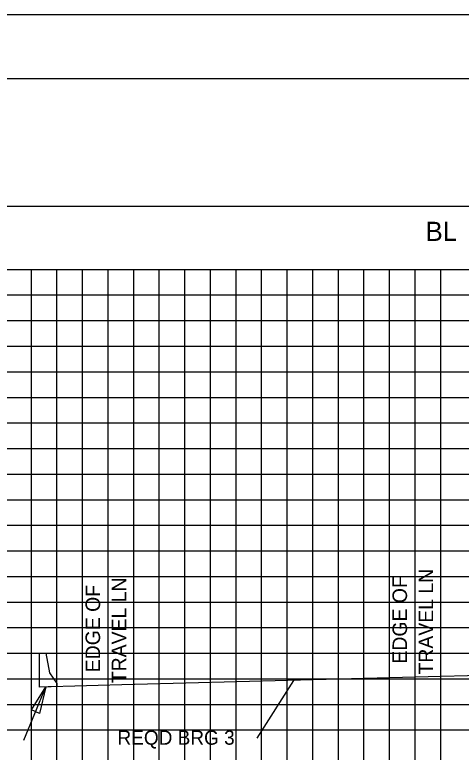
# Model space of a CAD drawing. Extents: x 1797809 to 2198143, y 249608 to 1237864.
# Drawn here: x 2196781.4 to 2196816.3, y 1237280.4 to 1237338 of the extents above; entities that cross this region are included whole.
import ezdxf

# ---------------------------------------------------------------- set-up
doc = ezdxf.new("R2010")
doc.units = 0
for name, color, linetype in [('3', 7, 'Continuous'), ('60', 7, 'Continuous'), ('Default', 7, 'Continuous'), ('DESIGN - TRAFFIC CONTROL PERMANENT - Signs', 7, 'Continuous'), ('GSCOLORFILL', 7, 'Continuous'), ('GSDIMS', 7, 'Continuous'), ('GSSHT', 7, 'Continuous'), ('Level 45', 7, 'Continuous'), ('Level 55', 7, 'Continuous')]:
    doc.layers.add(name, color=color, linetype=linetype)

msp = doc.modelspace()

# ---------------------------------------------------------------- linework, layer by layer
at = {"layer": '3'}
for p, q in [((2196814.707, 1237286.311), (2196814.707, 1237295.808)), ((2196790.717, 1237285.683), (2196790.717, 1237295.045)), ((2196800.359, 1237281.488), (2196803.211, 1237286.01)), ((2196782.113, 1237281.325), (2196783.835, 1237285.503))]:
    msp.add_line(p, q, dxfattribs=at)
at = {"layer": 'Default'}
msp.add_lwpolyline([(2196783.332, 1237285.489), (2196783.342, 1237288.137), (2196783.842, 1237288.137), (2196784.124, 1237286.609), (2196784.707, 1237285.776), (2196784.707, 1237285.525)], close=True, dxfattribs=at)
at = {"layer": 'DESIGN - TRAFFIC CONTROL PERMANENT - Signs'}
msp.add_lwpolyline([(2196827.081, 1237286.635), (2196814.747, 1237286.312), (2196814.707, 1237286.311), (2196790.803, 1237285.685), (2196790.707, 1237285.682), (2196790.683, 1237285.682), (2196783.332, 1237285.489)], dxfattribs=at)
at = {"layer": 'GSCOLORFILL'}
msp.add_lwpolyline([(2196582.21, 1237123.036), (2196904.71, 1237123.036), (2196904.71, 1237333.036), (2196582.21, 1237333.036)], close=True, dxfattribs=at)
at = {"layer": 'GSDIMS'}
msp.add_lwpolyline([(2196783.835, 1237285.503), (2196783.355, 1237283.416), (2196782.711, 1237283.698)], close=True, dxfattribs=at)
at = {"layer": 'GSSHT'}
for p, q in [((2196884.707, 1237318.106), (2196754.707, 1237318.106)), ((2196782.707, 1237258.106), (2196782.707, 1237318.106)), ((2196784.707, 1237258.106), (2196784.707, 1237318.106)), ((2196786.707, 1237258.106), (2196786.707, 1237318.106)), ((2196788.707, 1237258.106), (2196788.707, 1237318.106)), ((2196790.707, 1237258.106), (2196790.707, 1237318.106)), ((2196792.707, 1237258.106), (2196792.707, 1237318.106)), ((2196794.707, 1237258.106), (2196794.707, 1237318.106)), ((2196796.707, 1237258.106), (2196796.707, 1237318.106)), ((2196798.707, 1237258.106), (2196798.707, 1237318.106)), ((2196800.707, 1237258.106), (2196800.707, 1237318.106)), ((2196802.707, 1237258.106), (2196802.707, 1237318.106)), ((2196804.707, 1237258.106), (2196804.707, 1237318.106)), ((2196806.707, 1237258.106), (2196806.707, 1237318.106)), ((2196808.707, 1237258.106), (2196808.707, 1237318.106)), ((2196810.707, 1237258.106), (2196810.707, 1237318.106)), ((2196812.707, 1237258.106), (2196812.707, 1237318.106)), ((2196814.707, 1237258.106), (2196814.707, 1237318.106)), ((2196884.707, 1237316.106), (2196754.707, 1237316.106)), ((2196884.707, 1237314.106), (2196754.707, 1237314.106)), ((2196884.707, 1237312.106), (2196754.707, 1237312.106)), ((2196884.707, 1237310.106), (2196754.707, 1237310.106)), ((2196884.707, 1237308.106), (2196754.707, 1237308.106)), ((2196884.707, 1237306.106), (2196754.707, 1237306.106)), ((2196884.707, 1237304.106), (2196754.707, 1237304.106)), ((2196884.707, 1237302.106), (2196754.707, 1237302.106)), ((2196884.707, 1237300.106), (2196754.707, 1237300.106)), ((2196884.707, 1237298.106), (2196754.707, 1237298.106)), ((2196884.707, 1237296.106), (2196754.707, 1237296.106)), ((2196884.707, 1237294.106), (2196754.707, 1237294.106)), ((2196884.707, 1237292.106), (2196754.707, 1237292.106)), ((2196884.707, 1237290.106), (2196754.707, 1237290.106)), ((2196884.707, 1237288.106), (2196754.707, 1237288.106)), ((2196884.707, 1237286.106), (2196754.707, 1237286.106)), ((2196884.707, 1237284.106), (2196754.707, 1237284.106)), ((2196884.707, 1237282.106), (2196754.707, 1237282.106))]:
    msp.add_line(p, q, dxfattribs=at)
msp.add_lwpolyline([(2196569.71, 1237118.036), (2196909.71, 1237118.036), (2196909.71, 1237338.036), (2196569.71, 1237338.036)], close=True, dxfattribs=at)
at = {"layer": 'Level 45'}
msp.add_lwpolyline([(2196594.707, 1237133.046), (2196894.707, 1237133.046), (2196894.707, 1237323.046), (2196594.707, 1237323.046)], close=True, dxfattribs=at)

# ---------------------------------------------------------------- texts
at = {"layer": '3'}
msp.add_text('REQD BRG 3', height=1.1105, dxfattribs=at).set_placement((2196789.441, 1237280.98))
at = {"layer": '60'}
msp.add_text('BL', height=1.5, dxfattribs=at).set_placement((2196813.525, 1237320.356))
at = {"layer": 'Level 55'}
for s, p in [('TRAVEL LN', (2196814.112, 1237286.466)), ('TRAVEL LN', (2196790.122, 1237285.787)), ('EDGE OF', (2196812.07, 1237287.321)), ('EDGE OF', (2196788.08, 1237286.642))]:
    msp.add_text(s, height=1.1346, rotation=90, dxfattribs=at).set_placement(p)

doc.saveas('drawing.dxf')
